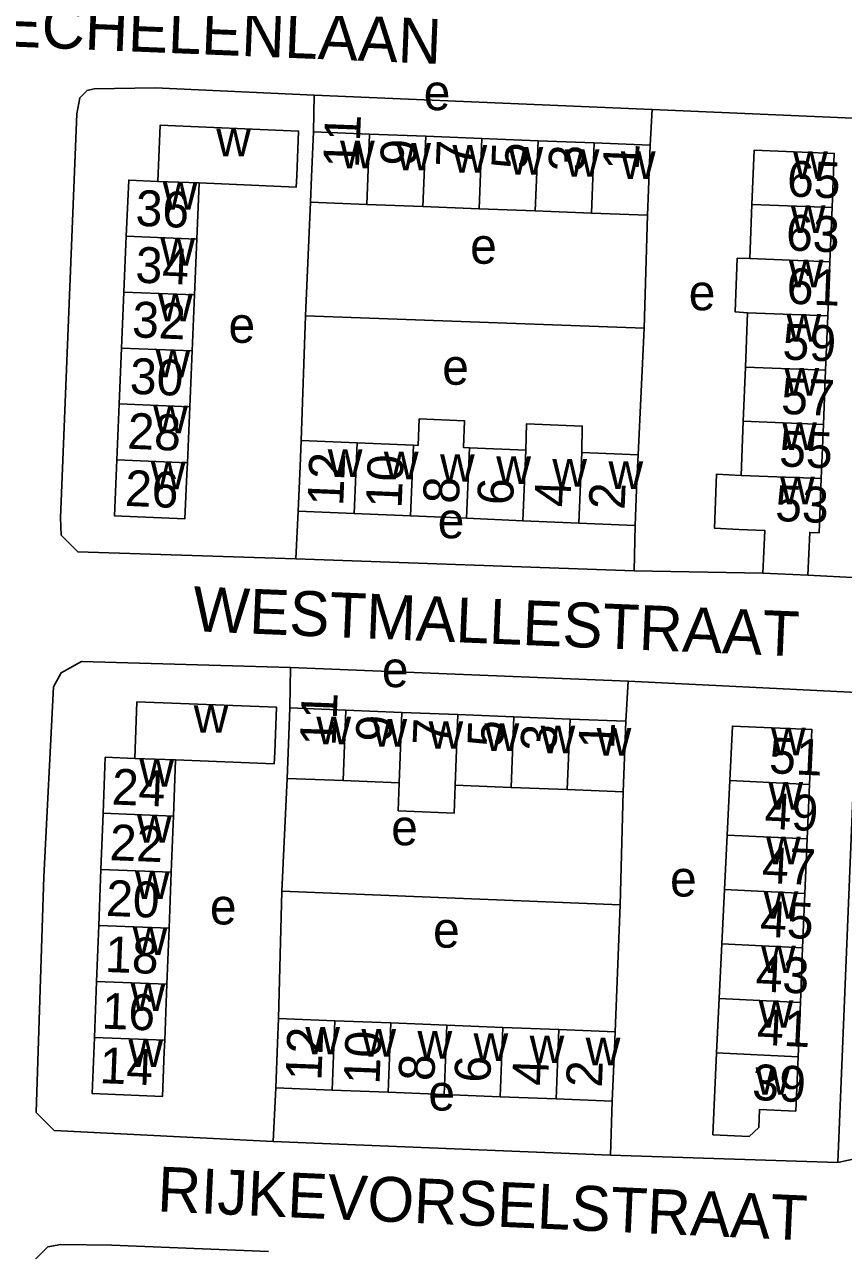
# Model space of a CAD drawing. Extents: x 159675 to 162108, y 386471 to 388472.
# Drawn here: x 161678 to 161769.3, y 387870.1 to 388006.7 of the extents above; entities that cross this region are included whole.
import ezdxf

# ---------------------------------------------------------------- set-up
doc = ezdxf.new("R2010")
doc.units = 0
for name, color, linetype in [('BLT_Basislijn', 7, 'Continuous'), ('BLT_Bebouwing', 7, 'Continuous'), ('BLT_Centroide', 7, 'Continuous'), ('BLT_Huisnummer', 7, 'Continuous'), ('BLT_Huisnummer_ tussenligend', 7, 'Continuous'), ('BLT_Onderverdeling_panden', 7, 'Continuous'), ('BLT_Straatnaam', 7, 'Continuous')]:
    doc.layers.add(name, color=color, linetype=linetype)

msp = doc.modelspace()

# ---------------------------------------------------------------- linework, layer by layer
at = {"layer": 'BLT_Basislijn'}
for p, q in [((161710.2, 387994.77), (161710.27, 387998.85)), ((161747.96, 387997.25), (161710.27, 387998.85)), ((161747.96, 387997.25), (161747.75, 387993.31)), ((161709.89, 387986.94), (161709.31, 387974.29)), ((161747.45, 387985.48), (161747.05, 387972.89)), ((161709.31, 387974.29), (161708.83, 387960.39)), ((161709.31, 387974.29), (161747.05, 387972.89)), ((161747.05, 387972.89), (161746.39, 387958.78)), ((161708.23, 387947.21), (161708.49, 387952.52)), ((161745.94, 387945.85), (161746.05, 387950.92)), ((161745.94, 387945.85), (161708.23, 387947.21)), ((161707.57, 387930.59), (161707.63, 387935.08)), ((161745.27, 387933.56), (161707.63, 387935.08)), ((161745.27, 387933.56), (161745.04, 387929.09)), ((161707.26, 387922.73), (161706.66, 387910.15)), ((161744.73, 387921.23), (161744.4, 387908.66)), ((161706.66, 387910.15), (161706.32, 387895.97)), ((161706.66, 387910.15), (161744.4, 387908.66)), ((161744.4, 387908.66), (161743.82, 387894.5)), ((161706.02, 387888.24), (161705.7, 387882.28)), ((161743.32, 387880.74), (161743.51, 387886.77)), ((161743.32, 387880.74), (161705.7, 387882.28))]:
    msp.add_line(p, q, dxfattribs=at)
for points in [[(161710.27, 387998.85), (161692.54, 387999.67), (161685.76, 387999.56), (161684.96, 387999.4), (161684.15, 387998.55), (161683.83, 387996.79), (161682.02, 387951.75), (161682.07, 387949.85), (161683.94, 387947.99), (161708.23, 387947.21)], [(161747.96, 387997.25), (161772.92, 387996.19)], [(161760.29, 387945.59), (161745.94, 387945.85)], [(161771.01, 387945.08), (161765.3, 387945.37)], [(161707.63, 387935.08), (161684.34, 387935.74), (161682.08, 387934.51), (161681.24, 387932.93), (161680.14, 387911.76), (161679.3, 387885.5), (161681.3, 387883.48), (161705.7, 387882.28)], [(161745.27, 387933.56), (161770.79, 387932.29)], [(161770.79, 387932.29), (161768.67, 387879.94)], [(161768.67, 387879.94), (161772.22, 387880.72), (161773.85, 387881.75), (161774.4, 387882.99), (161776.24, 387928.88), (161775.74, 387930.37), (161774.12, 387931.49), (161770.79, 387932.29)], [(161768.67, 387879.94), (161743.32, 387880.74)], [(161705.18, 387870.03), (161687.74, 387870.7), (161682.03, 387870.81), (161680.6, 387870.52), (161678.9, 387868.84)]]:
    msp.add_lwpolyline(points, dxfattribs=at)
at = {"layer": 'BLT_Bebouwing'}
for p, q in [((161716.46, 387994.53), (161710.2, 387994.77)), ((161722.72, 387994.28), (161716.46, 387994.53)), ((161728.98, 387994.04), (161722.72, 387994.28)), ((161735.24, 387993.79), (161728.98, 387994.04)), ((161741.5, 387993.55), (161735.24, 387993.79)), ((161747.75, 387993.31), (161741.5, 387993.55)), ((161697.21, 387982.83), (161697.47, 387989.09)), ((161716.15, 387986.7), (161709.89, 387986.94)), ((161722.41, 387986.46), (161716.15, 387986.7)), ((161728.67, 387986.21), (161722.41, 387986.46)), ((161734.93, 387985.97), (161728.67, 387986.21)), ((161758.83, 387980.65), (161759.07, 387986.69)), ((161768.01, 387986.34), (161767.77, 387980.3)), ((161741.19, 387985.73), (161734.93, 387985.97)), ((161747.45, 387985.48), (161741.19, 387985.73)), ((161689.34, 387983.16), (161689.08, 387976.93)), ((161696.94, 387976.6), (161697.21, 387982.83)), ((161767.77, 387980.3), (161767.52, 387974.26)), ((161689.08, 387976.93), (161688.81, 387970.69)), ((161696.68, 387970.36), (161696.94, 387976.6)), ((161758.35, 387968.57), (161758.59, 387974.61)), ((161767.52, 387974.26), (161767.28, 387968.22)), ((161688.81, 387970.69), (161688.55, 387964.46)), ((161696.41, 387964.12), (161696.68, 387970.36)), ((161758.1, 387962.53), (161758.35, 387968.57)), ((161767.28, 387968.22), (161767.04, 387962.18)), ((161688.55, 387964.46), (161688.28, 387958.22)), ((161696.15, 387957.89), (161696.41, 387964.12)), ((161757.86, 387956.49), (161758.1, 387962.53)), ((161767.04, 387962.18), (161766.8, 387956.14)), ((161715.09, 387960.12), (161708.83, 387960.39)), ((161721.35, 387959.85), (161715.09, 387960.12)), ((161733.87, 387959.32), (161727.61, 387959.58)), ((161746.39, 387958.78), (161740.13, 387959.05)), ((161708.49, 387952.52), (161714.75, 387952.26)), ((161714.75, 387952.26), (161721.01, 387951.99)), ((161721.01, 387951.99), (161727.27, 387951.72)), ((161727.27, 387951.72), (161733.53, 387951.45)), ((161733.53, 387951.45), (161739.79, 387951.19)), ((161739.79, 387951.19), (161746.05, 387950.92)), ((161713.82, 387930.34), (161707.57, 387930.59)), ((161720.06, 387930.09), (161713.82, 387930.34)), ((161726.31, 387929.84), (161720.06, 387930.09)), ((161732.55, 387929.59), (161726.31, 387929.84)), ((161738.8, 387929.34), (161732.55, 387929.59)), ((161745.04, 387929.09), (161738.8, 387929.34)), ((161694.59, 387918.54), (161694.84, 387924.8)), ((161713.5, 387922.48), (161707.26, 387922.73)), ((161719.75, 387922.23), (161713.5, 387922.48)), ((161756.62, 387922.49), (161756.32, 387916.42)), ((161765.24, 387915.98), (161765.5, 387922.05)), ((161732.24, 387921.73), (161725.99, 387921.98)), ((161738.48, 387921.48), (161732.24, 387921.73)), ((161744.73, 387921.23), (161738.48, 387921.48)), ((161686.76, 387918.84), (161686.51, 387912.59)), ((161694.35, 387912.29), (161694.59, 387918.54)), ((161756.32, 387916.42), (161756.03, 387910.35)), ((161764.99, 387909.91), (161765.24, 387915.98)), ((161686.51, 387912.59), (161686.27, 387906.35)), ((161694.11, 387906.04), (161694.35, 387912.29)), ((161756.03, 387910.35), (161755.73, 387904.28)), ((161764.73, 387903.84), (161764.99, 387909.91)), ((161686.27, 387906.35), (161686.03, 387900.1)), ((161693.86, 387899.79), (161694.11, 387906.04)), ((161755.73, 387904.28), (161755.44, 387898.21)), ((161764.48, 387897.77), (161764.73, 387903.84)), ((161686.03, 387900.1), (161685.78, 387893.85)), ((161693.62, 387893.55), (161693.86, 387899.79)), ((161755.44, 387898.21), (161755.14, 387892.14)), ((161764.22, 387891.7), (161764.48, 387897.77)), ((161712.57, 387895.72), (161706.32, 387895.97)), ((161718.82, 387895.48), (161712.57, 387895.72)), ((161725.07, 387895.23), (161718.82, 387895.48)), ((161731.32, 387894.99), (161725.07, 387895.23)), ((161737.57, 387894.74), (161731.32, 387894.99)), ((161743.82, 387894.5), (161737.57, 387894.74)), ((161755.14, 387892.14), (161754.71, 387883.02)), ((161763.96, 387885.64), (161764.22, 387891.7)), ((161706.02, 387888.24), (161712.27, 387887.99)), ((161712.27, 387887.99), (161718.52, 387887.75)), ((161718.52, 387887.75), (161724.77, 387887.5)), ((161724.77, 387887.5), (161731.02, 387887.26)), ((161731.02, 387887.26), (161737.27, 387887.01)), ((161737.27, 387887.01), (161743.51, 387886.77))]:
    msp.add_line(p, q, dxfattribs=at)
for points in [[(161697.47, 387989.09), (161708.29, 387988.63), (161708.34, 387989.86), (161708.55, 387994.86), (161693.11, 387995.52), (161692.85, 387989.26)], [(161709.89, 387986.94), (161710, 387989.77), (161710.2, 387994.77)], [(161747.75, 387993.31), (161747.56, 387988.31), (161747.45, 387985.48)], [(161759.07, 387986.69), (161759.31, 387992.73), (161768.25, 387992.38), (161768.01, 387986.34)], [(161692.85, 387989.26), (161689.61, 387989.4), (161689.34, 387983.16)], [(161758.59, 387974.61), (161757.21, 387974.72), (161757.45, 387980.7), (161758.83, 387980.65)], [(161727.61, 387959.58), (161726.91, 387959.61), (161727.04, 387962.56), (161721.98, 387962.78), (161721.86, 387959.83), (161721.35, 387959.85)], [(161740.13, 387959.05), (161740.17, 387961.99), (161733.95, 387962.25), (161733.87, 387959.32)], [(161708.83, 387960.39), (161708.71, 387957.52), (161708.49, 387952.52)], [(161688.28, 387958.22), (161688.02, 387951.99), (161695.88, 387951.66), (161696.1, 387956.65), (161696.15, 387957.89)], [(161746.05, 387950.92), (161746.26, 387955.92), (161746.39, 387958.78)], [(161760.29, 387945.59), (161760.5, 387950.37), (161757.62, 387950.45), (161754.89, 387950.62), (161755.13, 387956.65), (161757.86, 387956.49)], [(161766.8, 387956.14), (161766.56, 387950.09), (161765.52, 387950.14), (161765.3, 387945.37)], [(161765.3, 387945.37), (161760.29, 387945.59)], [(161694.84, 387924.8), (161705.84, 387924.37), (161705.89, 387925.66), (161706.09, 387930.66), (161690.52, 387931.26), (161690.28, 387924.96)], [(161707.26, 387922.73), (161707.37, 387925.59), (161707.57, 387930.59)], [(161745.04, 387929.09), (161744.84, 387924.1), (161744.73, 387921.23)], [(161765.5, 387922.05), (161765.76, 387928.17), (161756.91, 387928.56), (161756.62, 387922.49)], [(161690.28, 387924.96), (161687, 387925.09), (161686.76, 387918.84)], [(161725.99, 387921.98), (161725.87, 387918.87), (161719.66, 387919.12), (161719.75, 387922.23)], [(161706.32, 387895.97), (161706.21, 387893.23), (161706.02, 387888.24)], [(161685.78, 387893.85), (161685.54, 387887.6), (161693.38, 387887.3), (161693.57, 387892.29), (161693.62, 387893.55)], [(161743.51, 387886.77), (161743.71, 387891.76), (161743.82, 387894.5)], [(161754.71, 387883.02), (161758.76, 387882.83), (161759.83, 387883.82), (161759.92, 387885.83), (161763.96, 387885.64)]]:
    msp.add_lwpolyline(points, dxfattribs=at)
at = {"layer": 'BLT_Onderverdeling_panden'}
for p, q in [((161716.15, 387986.7), (161716.46, 387994.53)), ((161722.41, 387986.46), (161722.72, 387994.28)), ((161728.67, 387986.21), (161728.98, 387994.04)), ((161734.93, 387985.97), (161735.24, 387993.79)), ((161741.19, 387985.73), (161741.5, 387993.55)), ((161692.85, 387989.26), (161697.47, 387989.09)), ((161759.07, 387986.69), (161768.01, 387986.34)), ((161689.34, 387983.16), (161697.21, 387982.83)), ((161758.83, 387980.65), (161767.77, 387980.3)), ((161689.08, 387976.93), (161696.94, 387976.6)), ((161758.59, 387974.61), (161767.52, 387974.26)), ((161688.81, 387970.69), (161696.68, 387970.36)), ((161758.35, 387968.57), (161767.28, 387968.22)), ((161688.55, 387964.46), (161696.41, 387964.12)), ((161758.1, 387962.53), (161767.04, 387962.18)), ((161714.75, 387952.26), (161715.09, 387960.12)), ((161721.01, 387951.99), (161721.35, 387959.85)), ((161727.27, 387951.72), (161727.61, 387959.58)), ((161733.53, 387951.45), (161733.87, 387959.32)), ((161739.79, 387951.19), (161740.13, 387959.05)), ((161688.28, 387958.22), (161696.15, 387957.89)), ((161757.86, 387956.49), (161766.8, 387956.14)), ((161713.5, 387922.48), (161713.82, 387930.34)), ((161719.75, 387922.23), (161720.06, 387930.09)), ((161725.99, 387921.98), (161726.31, 387929.84)), ((161732.24, 387921.73), (161732.55, 387929.59)), ((161738.48, 387921.48), (161738.8, 387929.34)), ((161690.28, 387924.96), (161694.84, 387924.8)), ((161756.62, 387922.49), (161765.5, 387922.05)), ((161686.76, 387918.84), (161694.59, 387918.54)), ((161756.32, 387916.42), (161765.24, 387915.98)), ((161686.51, 387912.59), (161694.35, 387912.29)), ((161756.03, 387910.35), (161764.99, 387909.91)), ((161686.27, 387906.35), (161694.11, 387906.04)), ((161755.73, 387904.28), (161764.73, 387903.84)), ((161686.03, 387900.1), (161693.86, 387899.79)), ((161755.44, 387898.21), (161764.48, 387897.77)), ((161712.27, 387887.99), (161712.57, 387895.72)), ((161718.52, 387887.75), (161718.82, 387895.48)), ((161724.77, 387887.5), (161725.07, 387895.23)), ((161731.02, 387887.26), (161731.32, 387894.99)), ((161737.27, 387887.01), (161737.57, 387894.74)), ((161685.78, 387893.85), (161693.62, 387893.55)), ((161755.14, 387892.14), (161764.22, 387891.7))]:
    msp.add_line(p, q, dxfattribs=at)

# ---------------------------------------------------------------- texts
at = {"layer": 'BLT_Centroide'}
for s, p in [('e', (161722.49, 387997.19)), ('w', (161699.37, 387992.06)), ('w', (161713.17, 387990.73)), ('w', (161719.44, 387990.48)), ('w', (161725.7, 387990.23)), ('w', (161731.95, 387990.02)), ('w', (161738.22, 387989.77)), ('w', (161744.47, 387989.52)), ('w', (161763.66, 387989.53)), ('w', (161693.41, 387986.12)), ('w', (161763.41, 387983.5)), ('w', (161693.14, 387979.88)), ('e', (161727.67, 387980.08)), ('w', (161763.18, 387977.47)), ('e', (161752.03, 387974.9)), ('w', (161692.88, 387973.66)), ('e', (161700.73, 387971.27)), ('w', (161762.93, 387971.41)), ('w', (161692.61, 387967.41)), ('e', (161724.56, 387966.6)), ('w', (161762.7, 387965.38)), ('w', (161692.34, 387961.19)), ('w', (161762.45, 387959.34)), ('w', (161711.8, 387956.31)), ('w', (161718.05, 387956.06)), ('w', (161692.08, 387954.94)), ('w', (161724.31, 387955.78)), ('w', (161730.58, 387955.53)), ('w', (161736.83, 387955.25)), ('w', (161743.09, 387954.98)), ('w', (161762.21, 387953.28)), ('e', (161724.05, 387949.49)), ('e', (161717.83, 387932.9)), ('w', (161696.85, 387927.81)), ('w', (161710.53, 387926.53)), ('w', (161716.78, 387926.28)), ('w', (161723.03, 387926.03)), ('w', (161729.27, 387925.78)), ('w', (161735.52, 387925.53)), ('w', (161741.77, 387925.28)), ('w', (161761.2, 387925.31)), ('w', (161690.8, 387921.81)), ('w', (161760.91, 387919.25)), ('w', (161690.55, 387915.56)), ('e', (161718.87, 387915.28)), ('w', (161760.65, 387913.16)), ('e', (161749.95, 387909.57)), ('w', (161690.31, 387909.31)), ('w', (161760.38, 387907.09)), ('e', (161698.66, 387906.46)), ('e', (161723.53, 387903.87)), ('w', (161690.06, 387903.06)), ('w', (161760.09, 387901.03)), ('w', (161689.83, 387896.81)), ('w', (161759.82, 387894.94)), ('w', (161709.3, 387891.97)), ('w', (161715.55, 387891.73)), ('w', (161689.58, 387890.56)), ('w', (161721.8, 387891.5)), ('w', (161728.05, 387891.25)), ('w', (161734.3, 387891)), ('w', (161740.55, 387890.75)), ('w', (161759.48, 387887.47)), ('e', (161723.01, 387885.72))]:
    msp.add_text(s, height=4, dxfattribs=at).set_placement(p)
at = {"layer": 'BLT_Huisnummer'}
for s, rotation, p in [('11', 87.7741, (161715.27, 387990.7)), ('5', 87.7741, (161734.02, 387990.56)), ('1', 87.7741, (161746.45, 387990.46)), ('65', 357.713, (161762.94, 387987.59)), ('36', 357.5686, (161690.32, 387984.32)), ('61', 357.713, (161762.9, 387975.64)), ('30', 357.5686, (161689.68, 387965.6)), ('57', 357.713, (161762.28, 387963.36)), ('12', 87.5587, (161713.51, 387953.03)), ('26', 357.5686, (161689.13, 387953.11)), ('6', 87.5587, (161732.44, 387953.13)), ('2', 87.5587, (161744.88, 387952.63)), ('53', 357.713, (161761.62, 387951.42)), ('11', 87.7214, (161712.67, 387926.29)), ('5', 87.7214, (161731.35, 387926.18)), ('1', 87.7214, (161743.72, 387925.95)), ('51', 357.2991, (161760.93, 387923.32)), ('24', 357.7637, (161687.67, 387919.83)), ('47', 357.2991, (161760.14, 387911.11)), ('18', 357.7637, (161686.93, 387901.17)), ('43', 357.2991, (161759.44, 387899.01)), ('12', 87.7538, (161711.08, 387889)), ('14', 357.7637, (161686.31, 387888.78)), ('6', 87.7538, (161729.9, 387888.77)), ('2', 87.7538, (161742.35, 387888.24)), ('39', 357.2991, (161759.05, 387886.91))]:
    msp.add_text(s, height=4, rotation=rotation, dxfattribs=at).set_placement(p)
at = {"layer": 'BLT_Huisnummer_ tussenligend'}
for s, rotation, p in [('9', 87.7673, (161721.63, 387990.93)), ('7', 87.7673, (161727.84, 387990.79)), ('3', 87.7673, (161740.38, 387990.29)), ('63', 357.7127, (161762.83, 387981.58)), ('34', 357.5677, (161690.31, 387977.99)), ('32', 357.5677, (161689.93, 387971.9)), ('59', 357.7127, (161762.44, 387969.42)), ('28', 357.5677, (161689.41, 387959.48)), ('55', 357.7127, (161762.06, 387957.51)), ('10', 87.5522, (161720.02, 387952.79)), ('8', 87.5522, (161726.4, 387953.29)), ('4', 87.5522, (161738.81, 387952.9)), ('9', 87.7126, (161718.91, 387926.75)), ('7', 87.7126, (161725.25, 387926.36)), ('3', 87.7126, (161737.27, 387925.72)), ('49', 357.2189, (161760.43, 387917.14)), ('22', 357.7707, (161687.43, 387913.63)), ('20', 357.7707, (161687.03, 387907.42)), ('45', 357.2189, (161759.92, 387905.11)), ('16', 357.7707, (161686.54, 387894.86)), ('41', 357.2233, (161759.58, 387893.07)), ('10', 87.7541, (161717.56, 387888.58)), ('8', 87.7541, (161723.67, 387888.96)), ('4', 87.7541, (161736.34, 387888.43))]:
    msp.add_text(s, height=4, rotation=rotation, dxfattribs=at).set_placement(p)
at = {"layer": 'BLT_Straatnaam'}
for s, rotation, p in [('MECHELENLAAN', 357.6652, (161669.8, 388004.56)), ('WESTMALLESTRAAT', 357.6097, (161696.68, 387939.14)), ('RIJKEVORSELSTRAAT', 357.4262, (161692.74, 387874.49))]:
    msp.add_text(s, height=5, rotation=rotation, dxfattribs=at).set_placement(p)

doc.saveas('drawing.dxf')
